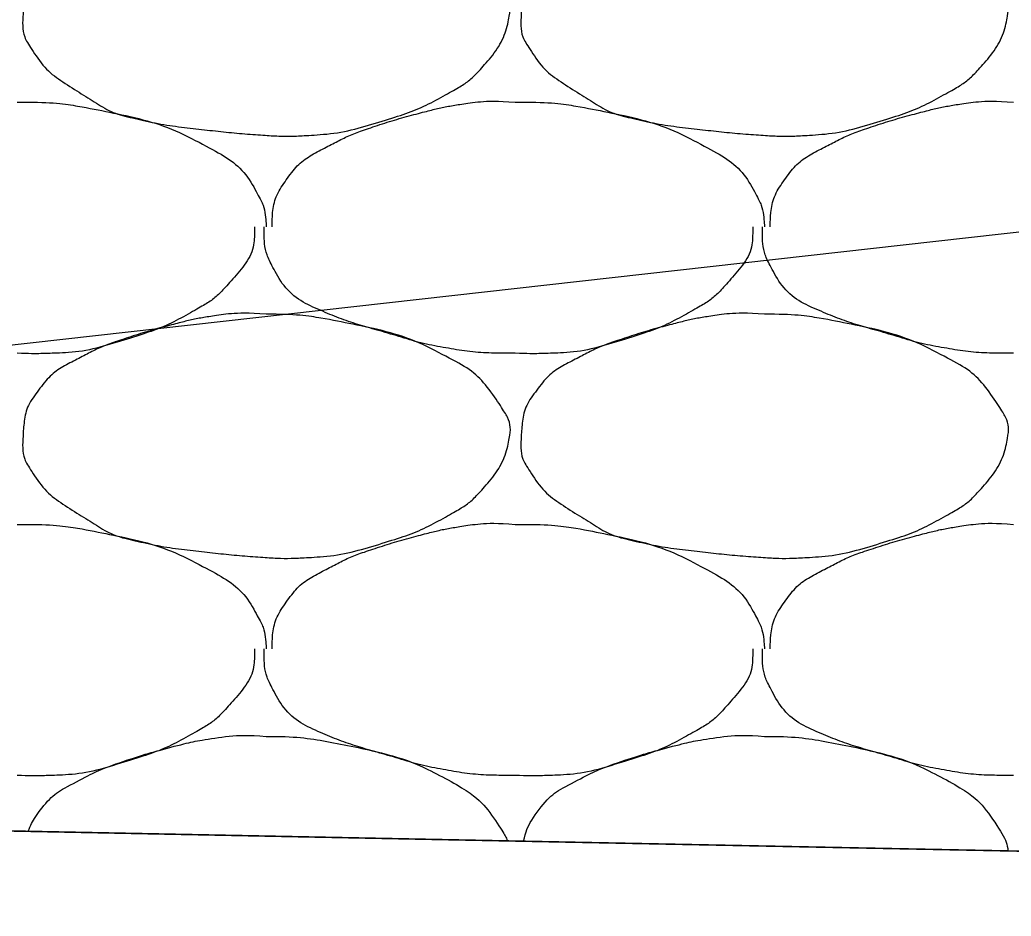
# Model space of a CAD drawing. Extents: x 1373719 to 1374161, y 379835 to 380167.
# Drawn here: x 1373984.096 to 1373985.012, y 379973.865 to 379974.694 of the extents above; entities that cross this region are included whole.
import ezdxf

# ---------------------------------------------------------------- set-up
doc = ezdxf.new("R2010")
doc.units = 0
for name, color, linetype in [('Aggregate Base Course', 7, 'Continuous'), ('SIGNATURE', 7, 'Continuous'), ('T_Drafting', 7, 'Continuous')]:
    doc.layers.add(name, color=color, linetype=linetype)

msp = doc.modelspace()

# ---------------------------------------------------------------- linework, layer by layer
msp.add_line((1373965.35481, 379974.31831), (1373992.0048, 379973.78529))
at = {"layer": 'Aggregate Base Course'}
for points, degree in [([(1373984.32342, 379974.81227), (1373984.34978, 379974.81263), (1373984.37624, 379974.80866), (1373984.40262, 379974.80327), (1373984.43484, 379974.79669), (1373984.46453, 379974.78688), (1373984.49442, 379974.77087), (1373984.51435, 379974.76019), (1373984.52799, 379974.74572), (1373984.54122, 379974.72587), (1373984.54691, 379974.71732), (1373984.54997, 379974.7075), (1373984.54842, 379974.69887), (1373984.54538, 379974.68197), (1373984.53657, 379974.66518), (1373984.52322, 379974.65027), (1373984.51479, 379974.64085), (1373984.50646, 379974.63449), (1373984.49622, 379974.62867), (1373984.47808, 379974.61836), (1373984.4602, 379974.60972), (1373984.44042, 379974.60347), (1373984.41487, 379974.5954), (1373984.38935, 379974.58891), (1373984.36302, 379974.58727), (1373984.34984, 379974.58645), (1373984.33658, 379974.58639), (1373984.32342, 379974.58727), (1373984.30359, 379974.58859), (1373984.28381, 379974.5905), (1373984.26402, 379974.59267), (1373984.24222, 379974.59506), (1373984.22072, 379974.59849), (1373984.19922, 379974.60347), (1373984.18157, 379974.60755), (1373984.16639, 379974.61699), (1373984.15062, 379974.62687), (1373984.13274, 379974.63807), (1373984.11822, 379974.64899), (1373984.10562, 379974.66827), (1373984.09914, 379974.67818), (1373984.09784, 379974.68879), (1373984.09842, 379974.69887), (1373984.09926, 379974.71347), (1373984.10233, 379974.72818), (1373984.11282, 379974.74207), (1373984.12344, 379974.75613), (1373984.13499, 379974.76366), (1373984.14882, 379974.77087), (1373984.16066, 379974.77705), (1373984.1723, 379974.78284), (1373984.18482, 379974.78707), (1373984.2027, 379974.79311), (1373984.22055, 379974.79851), (1373984.23882, 379974.80327), (1373984.25014, 379974.80622), (1373984.26146, 379974.80866), (1373984.27302, 379974.81047), (1373984.28969, 379974.81308), (1373984.30672, 379974.81371), (1373984.32342, 379974.81227)], 3), ([(1373984.78422, 379974.81227), (1373984.81058, 379974.81263), (1373984.83704, 379974.80866), (1373984.86342, 379974.80327), (1373984.89564, 379974.79669), (1373984.92533, 379974.78688), (1373984.95522, 379974.77087), (1373984.97515, 379974.76019), (1373984.98879, 379974.74572), (1373985.00202, 379974.72587), (1373985.00771, 379974.71732), (1373985.01077, 379974.7075), (1373985.00922, 379974.69887), (1373985.00618, 379974.68197), (1373984.99737, 379974.66518), (1373984.98402, 379974.65027), (1373984.97559, 379974.64085), (1373984.96726, 379974.63449), (1373984.95702, 379974.62867), (1373984.93888, 379974.61836), (1373984.921, 379974.60972), (1373984.90122, 379974.60347), (1373984.87567, 379974.5954), (1373984.85015, 379974.58891), (1373984.82382, 379974.58727), (1373984.81064, 379974.58645), (1373984.79738, 379974.58639), (1373984.78422, 379974.58727), (1373984.76439, 379974.58859), (1373984.74461, 379974.5905), (1373984.72482, 379974.59267), (1373984.70302, 379974.59506), (1373984.68152, 379974.59849), (1373984.66002, 379974.60347), (1373984.64237, 379974.60755), (1373984.62719, 379974.61699), (1373984.61142, 379974.62687), (1373984.59354, 379974.63807), (1373984.57902, 379974.64899), (1373984.56642, 379974.66827), (1373984.55994, 379974.67818), (1373984.55864, 379974.68879), (1373984.55922, 379974.69887), (1373984.56006, 379974.71347), (1373984.56313, 379974.72818), (1373984.57362, 379974.74207), (1373984.58424, 379974.75613), (1373984.59579, 379974.76366), (1373984.60962, 379974.77087), (1373984.62146, 379974.77705), (1373984.6331, 379974.78284), (1373984.64562, 379974.78707), (1373984.6635, 379974.79311), (1373984.68135, 379974.79851), (1373984.69962, 379974.80327), (1373984.71094, 379974.80622), (1373984.72226, 379974.80866), (1373984.73382, 379974.81047), (1373984.75049, 379974.81308), (1373984.76752, 379974.81371), (1373984.78422, 379974.81227)], 3), ([(1373984.09302, 379974.61787), (1373984.09482, 379974.61777), (1373984.09662, 379974.61798), (1373984.09842, 379974.61787)], 2), ([(1373984.09842, 379974.61787), (1373984.12478, 379974.61823), (1373984.15124, 379974.61426), (1373984.17762, 379974.60887), (1373984.20984, 379974.60229), (1373984.23953, 379974.59248), (1373984.26942, 379974.57647), (1373984.28935, 379974.56579), (1373984.30526, 379974.55187), (1373984.31622, 379974.53147), (1373984.32094, 379974.52269), (1373984.32269, 379974.51376), (1373984.32342, 379974.50447), (1373984.32347, 379974.50387), (1373984.32354, 379974.50326), (1373984.32342, 379974.50267)], 3), ([(1373984.32882, 379974.50267), (1373984.32884, 379974.50327), (1373984.32881, 379974.50387), (1373984.32882, 379974.50447), (1373984.32915, 379974.51965), (1373984.33343, 379974.53422), (1373984.34322, 379974.54767), (1373984.35313, 379974.56129), (1373984.36539, 379974.56926), (1373984.37922, 379974.57647), (1373984.39106, 379974.58265), (1373984.4027, 379974.58844), (1373984.41522, 379974.59267), (1373984.4331, 379974.59871), (1373984.45095, 379974.60411), (1373984.46922, 379974.60887), (1373984.48054, 379974.61182), (1373984.49186, 379974.61426), (1373984.50342, 379974.61607), (1373984.52009, 379974.61868), (1373984.53712, 379974.61931), (1373984.55382, 379974.61787)], 3), ([(1373984.55382, 379974.61787), (1373984.55562, 379974.61777), (1373984.55742, 379974.61798), (1373984.55922, 379974.61787)], 2), ([(1373984.55922, 379974.61787), (1373984.58558, 379974.61823), (1373984.61204, 379974.61426), (1373984.63842, 379974.60887), (1373984.67064, 379974.60229), (1373984.70033, 379974.59248), (1373984.73022, 379974.57647), (1373984.75015, 379974.56579), (1373984.76606, 379974.55187), (1373984.77702, 379974.53147), (1373984.78174, 379974.52269), (1373984.78349, 379974.51376), (1373984.78422, 379974.50447), (1373984.78427, 379974.50387), (1373984.78434, 379974.50326), (1373984.78422, 379974.50267)], 3), ([(1373984.78962, 379974.50267), (1373984.78964, 379974.50327), (1373984.78961, 379974.50387), (1373984.78962, 379974.50447), (1373984.78995, 379974.51965), (1373984.79423, 379974.53422), (1373984.80402, 379974.54767), (1373984.81393, 379974.56129), (1373984.82619, 379974.56926), (1373984.84002, 379974.57647), (1373984.85186, 379974.58265), (1373984.8635, 379974.58844), (1373984.87602, 379974.59267), (1373984.8939, 379974.59871), (1373984.91175, 379974.60411), (1373984.93002, 379974.60887), (1373984.94134, 379974.61182), (1373984.95266, 379974.61426), (1373984.96422, 379974.61607), (1373984.98089, 379974.61868), (1373984.99792, 379974.61931), (1373985.01462, 379974.61787)], 3), ([(1373984.31262, 379974.50267), (1373984.31267, 379974.50087), (1373984.31268, 379974.49907), (1373984.31262, 379974.49727), (1373984.31196, 379974.47902), (1373984.30038, 379974.46321), (1373984.28742, 379974.44867), (1373984.27924, 379974.43948), (1373984.27066, 379974.43289), (1373984.26042, 379974.42707), (1373984.24228, 379974.41676), (1373984.2244, 379974.40812), (1373984.20462, 379974.40187), (1373984.17907, 379974.3938), (1373984.15357, 379974.3867), (1373984.12722, 379974.38567), (1373984.11582, 379974.38522), (1373984.10441, 379974.38516), (1373984.09302, 379974.38567)], 3), ([(1373984.55382, 379974.38567), (1373984.55142, 379974.38567), (1373984.54902, 379974.38567), (1373984.54662, 379974.38567), (1373984.52674, 379974.38567), (1373984.50694, 379974.38753), (1373984.48722, 379974.39107), (1373984.46619, 379974.39485), (1373984.44613, 379974.40127), (1373984.42568, 379974.40715), (1373984.40801, 379974.41222), (1373984.39094, 379974.41791), (1373984.37382, 379974.42527), (1373984.35477, 379974.43346), (1373984.3389, 379974.44726), (1373984.32882, 379974.46667), (1373984.32364, 379974.47665), (1373984.32162, 379974.48679), (1373984.32162, 379974.49727), (1373984.32162, 379974.49907), (1373984.32162, 379974.50087), (1373984.32162, 379974.50267)], 3), ([(1373984.77342, 379974.50267), (1373984.77347, 379974.50087), (1373984.77348, 379974.49907), (1373984.77342, 379974.49727), (1373984.77276, 379974.47902), (1373984.76118, 379974.46321), (1373984.74822, 379974.44867), (1373984.74004, 379974.43948), (1373984.73146, 379974.43289), (1373984.72122, 379974.42707), (1373984.70308, 379974.41676), (1373984.6852, 379974.40812), (1373984.66542, 379974.40187), (1373984.63987, 379974.3938), (1373984.61437, 379974.3867), (1373984.58802, 379974.38567), (1373984.57662, 379974.38522), (1373984.56521, 379974.38516), (1373984.55382, 379974.38567)], 3), ([(1373985.01462, 379974.38567), (1373985.01222, 379974.38567), (1373985.00982, 379974.38567), (1373985.00742, 379974.38567), (1373984.98754, 379974.38567), (1373984.96774, 379974.38753), (1373984.94802, 379974.39107), (1373984.92699, 379974.39485), (1373984.90693, 379974.40127), (1373984.88648, 379974.40715), (1373984.86881, 379974.41222), (1373984.85174, 379974.41791), (1373984.83462, 379974.42527), (1373984.81557, 379974.43346), (1373984.7997, 379974.44726), (1373984.78962, 379974.46667), (1373984.78444, 379974.47665), (1373984.78242, 379974.48679), (1373984.78242, 379974.49727), (1373984.78242, 379974.49907), (1373984.78242, 379974.50087), (1373984.78242, 379974.50267)], 3), ([(1373984.32342, 379974.42167), (1373984.34978, 379974.42203), (1373984.37624, 379974.41806), (1373984.40262, 379974.41267), (1373984.43484, 379974.40609), (1373984.46453, 379974.39628), (1373984.49442, 379974.38027), (1373984.51435, 379974.36959), (1373984.52799, 379974.35512), (1373984.54122, 379974.33527), (1373984.54691, 379974.32672), (1373984.54997, 379974.3169), (1373984.54842, 379974.30827), (1373984.54538, 379974.29137), (1373984.53657, 379974.27458), (1373984.52322, 379974.25967), (1373984.51479, 379974.25025), (1373984.50646, 379974.24389), (1373984.49622, 379974.23807), (1373984.47808, 379974.22776), (1373984.4602, 379974.21912), (1373984.44042, 379974.21287), (1373984.41487, 379974.2048), (1373984.38935, 379974.19831), (1373984.36302, 379974.19667), (1373984.34984, 379974.19585), (1373984.33658, 379974.19579), (1373984.32342, 379974.19667), (1373984.30359, 379974.19799), (1373984.28381, 379974.1999), (1373984.26402, 379974.20207), (1373984.24222, 379974.20446), (1373984.22072, 379974.20789), (1373984.19922, 379974.21287), (1373984.18157, 379974.21695), (1373984.16639, 379974.22639), (1373984.15062, 379974.23627), (1373984.13274, 379974.24747), (1373984.11822, 379974.25839), (1373984.10562, 379974.27767), (1373984.09914, 379974.28758), (1373984.09784, 379974.29819), (1373984.09842, 379974.30827), (1373984.09926, 379974.32287), (1373984.10233, 379974.33758), (1373984.11282, 379974.35147), (1373984.12344, 379974.36553), (1373984.13499, 379974.37306), (1373984.14882, 379974.38027), (1373984.16066, 379974.38645), (1373984.1723, 379974.39224), (1373984.18482, 379974.39647), (1373984.2027, 379974.40251), (1373984.22055, 379974.40791), (1373984.23882, 379974.41267), (1373984.25014, 379974.41562), (1373984.26146, 379974.41806), (1373984.27302, 379974.41987), (1373984.28969, 379974.42248), (1373984.30672, 379974.42311), (1373984.32342, 379974.42167)], 3), ([(1373984.78422, 379974.42167), (1373984.81058, 379974.42203), (1373984.83704, 379974.41806), (1373984.86342, 379974.41267), (1373984.89564, 379974.40609), (1373984.92533, 379974.39628), (1373984.95522, 379974.38027), (1373984.97515, 379974.36959), (1373984.98879, 379974.35512), (1373985.00202, 379974.33527), (1373985.00771, 379974.32672), (1373985.01077, 379974.3169), (1373985.00922, 379974.30827), (1373985.00618, 379974.29137), (1373984.99737, 379974.27458), (1373984.98402, 379974.25967), (1373984.97559, 379974.25025), (1373984.96726, 379974.24389), (1373984.95702, 379974.23807), (1373984.93888, 379974.22776), (1373984.921, 379974.21912), (1373984.90122, 379974.21287), (1373984.87567, 379974.2048), (1373984.85015, 379974.19831), (1373984.82382, 379974.19667), (1373984.81064, 379974.19585), (1373984.79738, 379974.19579), (1373984.78422, 379974.19667), (1373984.76439, 379974.19799), (1373984.74461, 379974.1999), (1373984.72482, 379974.20207), (1373984.70302, 379974.20446), (1373984.68152, 379974.20789), (1373984.66002, 379974.21287), (1373984.64237, 379974.21695), (1373984.62719, 379974.22639), (1373984.61142, 379974.23627), (1373984.59354, 379974.24747), (1373984.57902, 379974.25839), (1373984.56642, 379974.27767), (1373984.55994, 379974.28758), (1373984.55864, 379974.29819), (1373984.55922, 379974.30827), (1373984.56006, 379974.32287), (1373984.56313, 379974.33758), (1373984.57362, 379974.35147), (1373984.58424, 379974.36553), (1373984.59579, 379974.37306), (1373984.60962, 379974.38027), (1373984.62146, 379974.38645), (1373984.6331, 379974.39224), (1373984.64562, 379974.39647), (1373984.6635, 379974.40251), (1373984.68135, 379974.40791), (1373984.69962, 379974.41267), (1373984.71094, 379974.41562), (1373984.72226, 379974.41806), (1373984.73382, 379974.41987), (1373984.75049, 379974.42248), (1373984.76752, 379974.42311), (1373984.78422, 379974.42167)], 3), ([(1373984.09302, 379974.22727), (1373984.09482, 379974.22717), (1373984.09662, 379974.22738), (1373984.09842, 379974.22727)], 2), ([(1373984.09842, 379974.22727), (1373984.12478, 379974.22763), (1373984.15124, 379974.22366), (1373984.17762, 379974.21827), (1373984.20984, 379974.21169), (1373984.23953, 379974.20188), (1373984.26942, 379974.18587), (1373984.28935, 379974.17519), (1373984.30526, 379974.16127), (1373984.31622, 379974.14087), (1373984.32094, 379974.13209), (1373984.32269, 379974.12316), (1373984.32342, 379974.11387), (1373984.32347, 379974.11327), (1373984.32354, 379974.11266), (1373984.32342, 379974.11207)], 3), ([(1373984.32882, 379974.11207), (1373984.32884, 379974.11267), (1373984.32881, 379974.11327), (1373984.32882, 379974.11387), (1373984.32915, 379974.12905), (1373984.33343, 379974.14362), (1373984.34322, 379974.15707), (1373984.35313, 379974.17069), (1373984.36539, 379974.17866), (1373984.37922, 379974.18587), (1373984.39106, 379974.19205), (1373984.4027, 379974.19784), (1373984.41522, 379974.20207), (1373984.4331, 379974.20811), (1373984.45095, 379974.21351), (1373984.46922, 379974.21827), (1373984.48054, 379974.22122), (1373984.49186, 379974.22366), (1373984.50342, 379974.22547), (1373984.52009, 379974.22808), (1373984.53712, 379974.22871), (1373984.55382, 379974.22727)], 3), ([(1373984.55382, 379974.22727), (1373984.55562, 379974.22717), (1373984.55742, 379974.22738), (1373984.55922, 379974.22727)], 2), ([(1373984.55922, 379974.22727), (1373984.58558, 379974.22763), (1373984.61204, 379974.22366), (1373984.63842, 379974.21827), (1373984.67064, 379974.21169), (1373984.70033, 379974.20188), (1373984.73022, 379974.18587), (1373984.75015, 379974.17519), (1373984.76606, 379974.16127), (1373984.77702, 379974.14087), (1373984.78174, 379974.13209), (1373984.78349, 379974.12316), (1373984.78422, 379974.11387), (1373984.78427, 379974.11327), (1373984.78434, 379974.11266), (1373984.78422, 379974.11207)], 3), ([(1373984.78962, 379974.11207), (1373984.78964, 379974.11267), (1373984.78961, 379974.11327), (1373984.78962, 379974.11387), (1373984.78995, 379974.12905), (1373984.79423, 379974.14362), (1373984.80402, 379974.15707), (1373984.81393, 379974.17069), (1373984.82619, 379974.17866), (1373984.84002, 379974.18587), (1373984.85186, 379974.19205), (1373984.8635, 379974.19784), (1373984.87602, 379974.20207), (1373984.8939, 379974.20811), (1373984.91175, 379974.21351), (1373984.93002, 379974.21827), (1373984.94134, 379974.22122), (1373984.95266, 379974.22366), (1373984.96422, 379974.22547), (1373984.98089, 379974.22808), (1373984.99792, 379974.22871), (1373985.01462, 379974.22727)], 3), ([(1373984.31262, 379974.11207), (1373984.31267, 379974.11027), (1373984.31268, 379974.10847), (1373984.31262, 379974.10667), (1373984.31196, 379974.08842), (1373984.30038, 379974.07261), (1373984.28742, 379974.05807), (1373984.27924, 379974.04888), (1373984.27066, 379974.04229), (1373984.26042, 379974.03647), (1373984.24228, 379974.02616), (1373984.2244, 379974.01752), (1373984.20462, 379974.01127), (1373984.17907, 379974.0032), (1373984.15357, 379973.9961), (1373984.12722, 379973.99507), (1373984.11582, 379973.99462), (1373984.10441, 379973.99456), (1373984.09302, 379973.99507)], 3), ([(1373984.55382, 379973.99507), (1373984.55142, 379973.99507), (1373984.54902, 379973.99507), (1373984.54662, 379973.99507), (1373984.52674, 379973.99507), (1373984.50694, 379973.99693), (1373984.48722, 379974.00047), (1373984.46619, 379974.00425), (1373984.44613, 379974.01067), (1373984.42568, 379974.01655), (1373984.40801, 379974.02162), (1373984.39094, 379974.02731), (1373984.37382, 379974.03467), (1373984.35477, 379974.04286), (1373984.3389, 379974.05666), (1373984.32882, 379974.07607), (1373984.32364, 379974.08605), (1373984.32162, 379974.09619), (1373984.32162, 379974.10667), (1373984.32162, 379974.10847), (1373984.32162, 379974.11027), (1373984.32162, 379974.11207)], 3), ([(1373984.77342, 379974.11207), (1373984.77347, 379974.11027), (1373984.77348, 379974.10847), (1373984.77342, 379974.10667), (1373984.77276, 379974.08842), (1373984.76118, 379974.07261), (1373984.74822, 379974.05807), (1373984.74004, 379974.04888), (1373984.73146, 379974.04229), (1373984.72122, 379974.03647), (1373984.70308, 379974.02616), (1373984.6852, 379974.01752), (1373984.66542, 379974.01127), (1373984.63987, 379974.0032), (1373984.61437, 379973.9961), (1373984.58802, 379973.99507), (1373984.57662, 379973.99462), (1373984.56521, 379973.99456), (1373984.55382, 379973.99507)], 3), ([(1373985.01462, 379973.99507), (1373985.01222, 379973.99507), (1373985.00982, 379973.99507), (1373985.00742, 379973.99507), (1373984.98754, 379973.99507), (1373984.96774, 379973.99693), (1373984.94802, 379974.00047), (1373984.92699, 379974.00425), (1373984.90693, 379974.01067), (1373984.88648, 379974.01655), (1373984.86881, 379974.02162), (1373984.85174, 379974.02731), (1373984.83462, 379974.03467), (1373984.81557, 379974.04286), (1373984.7997, 379974.05666), (1373984.78962, 379974.07607), (1373984.78444, 379974.08605), (1373984.78242, 379974.09619), (1373984.78242, 379974.10667), (1373984.78242, 379974.10847), (1373984.78242, 379974.11027), (1373984.78242, 379974.11207)], 3), ([(1373984.10326, 379973.94332), (1373984.10543, 379973.94927), (1373984.10849, 379973.95514), (1373984.12344, 379973.97493), (1373984.13499, 379973.98246), (1373984.16066, 379973.99585), (1373984.1723, 379974.00164), (1373984.2027, 379974.01191), (1373984.22055, 379974.01731), (1373984.25014, 379974.02502), (1373984.26146, 379974.02746), (1373984.28969, 379974.03188), (1373984.30672, 379974.03251), (1373984.32342, 379974.03107)], 3), ([(1373984.32342, 379974.03107), (1373984.34978, 379974.03143), (1373984.37624, 379974.02746), (1373984.43484, 379974.01549), (1373984.46453, 379974.00568), (1373984.51435, 379973.97899), (1373984.52799, 379973.96452), (1373984.54339, 379973.94141), (1373984.54518, 379973.93796), (1373984.54648, 379973.93446)], 3), ([(1373984.5614, 379973.93416), (1373984.56343, 379973.94323), (1373984.56708, 379973.95221), (1373984.58424, 379973.97493), (1373984.59579, 379973.98246), (1373984.62146, 379973.99585), (1373984.6331, 379974.00164), (1373984.6635, 379974.01191), (1373984.68135, 379974.01731), (1373984.71094, 379974.02502), (1373984.72226, 379974.02746), (1373984.75049, 379974.03188), (1373984.76752, 379974.03251), (1373984.78422, 379974.03107)], 3), ([(1373984.78422, 379974.03107), (1373984.81058, 379974.03143), (1373984.83704, 379974.02746), (1373984.89564, 379974.01549), (1373984.92533, 379974.00568), (1373984.97515, 379973.97899), (1373984.98879, 379973.96452), (1373985.00611, 379973.93853), (1373985.00884, 379973.93174), (1373985.00948, 379973.9252)], 3)]:
    msp.add_open_spline(points, degree=degree, dxfattribs=at)
at = {"layer": 'SIGNATURE'}
msp.add_lwpolyline([(1373983.95481, 379975.83445), (1373984.85481, 379975.79845), (1373984.46923, 379976.18404), (1373984.85481, 379976.16861), (1373987.01963, 379975.44701), (1373992.0048, 379973.78529), (1373983.11437, 379973.9631), (1373983.95481, 379975.83445)], dxfattribs=at)
at = {"layer": 'T_Drafting'}
msp.add_lwpolyline([(1373907.34745, 379968.92445), (1373923.89364, 379968.84821), (1373942.81032, 379971.01502), (1373964.30393, 379972.17037), (1373992.0776, 379975.29122), (1374006.81599, 379975.48901), (1374019.98432, 379975.48901)], dxfattribs=at)

doc.saveas('drawing.dxf')
